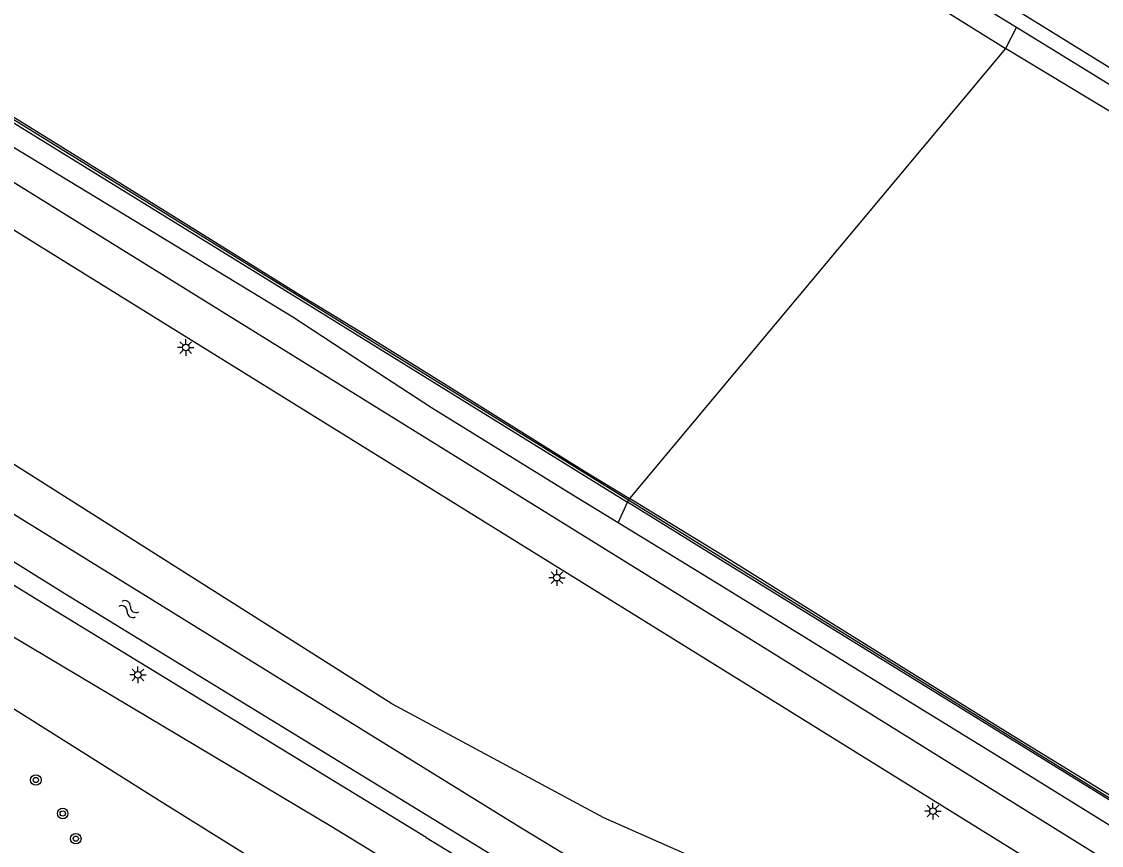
# Model space of a CAD drawing. Extents: x 128000 to 131008, y 398996 to 402500.
# Drawn here: x 128729.7 to 128811.7, y 400174.6 to 400237.2 of the extents above; entities that cross this region are included whole.
import ezdxf

# ---------------------------------------------------------------- set-up
doc = ezdxf.new("R2010")
doc.units = 0
for name, color, linetype in [('gg-knt-onverhard', 7, 'Continuous'), ('gg-knt-verharding', 7, 'Continuous'), ('gg-kntw-beschoeiing', 7, 'Continuous'), ('gg-kntw-bovenkant insteek waterloop', 7, 'Continuous'), ('gg-kntw-waterlijn', 7, 'Continuous'), ('gt-symb-boom', 7, 'Continuous'), ('gt-symb-lichtmast', 7, 'Continuous'), ('gt-symb-watersymbool', 7, 'Continuous'), ('gx-grn-maaiveld', 7, 'Continuous')]:
    doc.layers.add(name, color=color, linetype=linetype)

# ---------------------------------------------------------------- blocks, each defined once
blk = doc.blocks.new('gt0-BOOM')
at = {"layer": 'gt-symb-boom'}
for radius in [0.4, 0.2]:
    blk.add_circle((0, 0), radius, dxfattribs=at)
blk = doc.blocks.new('gt0-LMAST')
at = {"layer": 'gt-symb-lichtmast'}
for p, q in [((-0.182, 0.173), (-0.447, 0.438)), ((-0.005, 0.246), (-0.005, 0.621)), ((0.172, 0.173), (0.437, 0.438)), ((-0.255, -0.004), (-0.63, -0.004)), ((-0.182, -0.181), (-0.447, -0.446)), ((-0.005, -0.254), (-0.005, -0.629)), ((0.437, -0.446), (0.172, -0.181)), ((0.245, -0.004), (0.62, -0.004))]:
    blk.add_line(p, q, dxfattribs=at)
blk.add_circle((-0.005, -0.004), 0.25, dxfattribs=at)
blk = doc.blocks.new('gt0-WA')
at = {"layer": 'gt-symb-watersymbool'}
for centre, start, end in [((-0.323, 0.022), 28.07249, 151.92751), ((0.427, 0.422), 208.07248, 331.92751), ((-0.323, -0.428), 28.07249, 151.92751), ((0.427, -0.028), 208.07248, 331.92751)]:
    blk.add_arc(centre, 0.425, start, end, dxfattribs=at)

msp = doc.modelspace()

# ---------------------------------------------------------------- linework, layer by layer
at = {"layer": 'gg-knt-onverhard'}
msp.add_lwpolyline([(129156.61, 400023.375), (129153.358, 400023.434), (129150.199, 400023.732), (129147.631, 400024.639), (129143.211, 400026.972), (129114.346, 400045.381), (129033.228, 400096.365), (128951.567, 400147.174), (128857.399, 400205.895), (128774.015, 400257.393), (128691.396, 400308.631), (128608.599, 400360.301), (128525.342, 400411.298), (128443.584, 400461.671), (128363.299, 400509.835), (128329.75, 400529.731), (128323.198, 400533.148)], dxfattribs=at)
at = {"layer": 'gg-knt-verharding'}
for points in [[(129100.497, 399994.983), (129049.492, 400026.445), (129007.614, 400052.46), (128940.551, 400093.864), (128826.635, 400164.43), (128785.635, 400189.898), (128734.565, 400221.553), (128687.796, 400250.596), (128647.132, 400275.702), (128574.876, 400320.363), (128536.135, 400344.348), (128497.874, 400368.094), (128455.713, 400394.152), (128419.045, 400416.913), (128382.582, 400439.602)], [(128586.947, 400308.831), (128588.697, 400308.233), (128644.765, 400273.629), (128686.179, 400248.033), (128732.623, 400219.185), (128783.606, 400187.578), (128825.226, 400161.738), (128878.14, 400128.951), (128938.757, 400091.423), (129005.994, 400049.919), (129048.515, 400023.532), (129099.161, 399992.175)], [(128654.484, 400235.341), (128681.08, 400219.348), (128702.067, 400206.559), (128727.698, 400191.257), (128753.174, 400176.079), (128760.681, 400171.499), (128762.947, 400170.221), (128851.211, 400116.716), (128895.651, 400089.797), (128939.633, 400063.212), (128979.65, 400038.551), (128990.054, 400032.246), (128994.14, 400029.584), (129046.433, 399991.907), (129097.726, 399954.808)], [(128792.818, 400145.372), (128760.515, 400165.326), (128740.33, 400177.87), (128712.186, 400195.588), (128686.047, 400211.488)]]:
    msp.add_lwpolyline(points, dxfattribs=at)
at = {"layer": 'gg-kntw-beschoeiing'}
msp.add_lwpolyline([(128480.439, 400383.623), (128543.087, 400344.805), (128622.841, 400295.528), (128704.923, 400244.704), (128786.832, 400194.039), (128867.912, 400143.82), (128947.137, 400094.634), (129027.58, 400044.83), (129103.209, 399997.945)], dxfattribs=at)
at = {"layer": 'gg-kntw-bovenkant insteek waterloop'}
for points in [[(128949.43, 400068.69), (128872.411, 400120.19), (128805.121, 400162.9), (128773.915, 400176.714), (128757.784, 400185.367), (128707.536, 400217.193), (128676.274, 400237.498), (128636.934, 400262.144), (128617.636, 400271.873)], [(128760.405, 400175.216), (128732.337, 400192.372), (128716.721, 400201.944)], [(128760.405, 400175.216), (128772.539, 400167.812), (128777.062, 400164.956), (128782.197, 400162.483), (128787.005, 400160.844), (128792.031, 400158.649), (128799.536, 400154.388), (128825.018, 400138.15), (128886.363, 400100.291), (128948.06, 400061.813)]]:
    msp.add_lwpolyline(points, dxfattribs=at)
at = {"layer": 'gg-kntw-waterlijn'}
for points in [[(128719.526, 400205.659), (128767.665, 400175.937), (128777.209, 400170.165), (128779.527, 400168.82), (128781.959, 400168.138), (128785.495, 400166.784), (128788.145, 400165.437), (128801.447, 400158.366), (128823.68, 400144.975), (128854.235, 400125.212), (128886.285, 400105.494), (128922.034, 400083.922), (128948.509, 400067.123), (128950.425, 400066.026)], [(128948.652, 400062.869), (128892.33, 400098.417), (128835.567, 400133.537), (128826.463, 400138.862), (128820.783, 400142.501), (128817.201, 400145.24), (128813.23, 400147.871), (128809.698, 400149.889), (128799.162, 400156.331), (128793.586, 400159.139), (128789.333, 400160.996), (128784.914, 400162.744), (128780.937, 400164.488), (128776.631, 400166.622), (128772.494, 400169.199), (128768.578, 400171.718), (128765.655, 400173.733), (128732.942, 400193.732), (128717.684, 400203.219)]]:
    msp.add_lwpolyline(points, dxfattribs=at)
at = {"layer": 'gx-grn-maaiveld'}
for p, q in [((128805.264, 400236.793), (128804.435, 400235.171)), ((128804.435, 400235.171), (128775.853, 400200.966)), ((128774.985, 400199.13), (128775.71, 400200.7)), ((128775.71, 400200.7), (128775.853, 400200.966))]:
    msp.add_line(p, q, dxfattribs=at)
for points in [[(128480.302, 400383.543), (128487.492, 400379.069), (128506.082, 400367.654), (128524.732, 400356.002), (128544.917, 400343.528), (128565.588, 400330.768), (128588.598, 400316.537), (128611.607, 400302.307), (128630.037, 400290.9), (128652.406, 400277.069), (128673.018, 400264.298), (128692.916, 400251.933), (128711.959, 400240.222), (128728.156, 400230.084), (128750.914, 400216.043), (128761.554, 400209.463), (128775.71, 400200.7)], [(128643.339, 400335.756), (128653.421, 400329.708), (128663.194, 400323.975), (128680.056, 400313.931), (128682.189, 400312.645), (128694.687, 400304.938), (128707.847, 400296.776), (128717.001, 400291.198), (128726.571, 400285.297), (128735.681, 400279.373), (128744.887, 400273.413), (128745.056, 400273.309), (128765.262, 400261.101), (128774.97, 400255.247), (128785.038, 400249.158), (128792.996, 400244.308), (128804.823, 400237.064), (128805.264, 400236.793)], [(128642.708, 400334.654), (128652.644, 400328.698), (128662.315, 400322.993), (128676.112, 400314.685), (128681.287, 400311.52), (128693.725, 400303.728), (128706.833, 400295.466), (128711.466, 400292.573), (128725.711, 400283.708), (128742.024, 400273.573), (128744.133, 400272.273), (128754.452, 400266.023), (128764.739, 400259.805), (128774.592, 400253.767), (128784.302, 400247.766), (128794.02, 400241.669), (128803.87, 400235.513), (128804.435, 400235.171)], [(128712.135, 400240.479), (128728.265, 400230.461), (128739.857, 400223.269), (128751.062, 400216.304), (128755.966, 400213.3), (128761.721, 400209.725), (128772.432, 400203.056), (128775.853, 400200.966)], [(128774.985, 400199.13), (128771.549, 400201.229), (128760.805, 400207.855), (128755.631, 400211.243), (128750.272, 400214.74), (128738.895, 400221.671), (128727.394, 400228.64), (128719.255, 400233.743), (128711.192, 400238.803)], [(128805.264, 400236.793), (128821.628, 400226.729), (128824.691, 400224.821), (128834.71, 400218.361), (128844.786, 400211.895), (128855.855, 400205.16), (128867.03, 400198.415), (128877.045, 400192.179), (128887.046, 400185.948), (128896.936, 400179.964), (128906.912, 400173.9), (128916.746, 400167.675), (128926.401, 400161.524), (128935.019, 400156.185), (128943.997, 400150.578)], [(128943.058, 400149.318), (128940.606, 400150.854), (128925.371, 400160.276), (128915.51, 400166.348), (128906.158, 400172.096), (128886.29, 400184.319), (128886.229, 400184.357), (128876.078, 400190.677), (128866.087, 400196.913), (128854.872, 400203.867), (128843.848, 400210.73), (128833.813, 400217.106), (128823.677, 400223.509), (128813.747, 400229.537), (128804.435, 400235.171)], [(129099.896, 400000.095), (129099.779, 399999.886), (129077.917, 400013.457), (129059.124, 400025.099), (129038.153, 400038.116), (129018.062, 400050.534), (128997.765, 400063.144), (128977.907, 400075.37), (128957.766, 400087.795), (128936.547, 400101.029), (128924.616, 400108.436), (128904.404, 400120.987), (128884.237, 400133.548), (128862.916, 400146.748), (128843.891, 400158.532), (128824.408, 400170.618), (128804.446, 400182.948), (128783.108, 400196.12), (128775.71, 400200.7)], [(128958.024, 400088.003), (128940.679, 400098.771), (128936.803, 400101.187), (128930.769, 400105.001), (128924.701, 400108.837), (128914.511, 400115.172), (128904.558, 400121.339), (128894.574, 400127.542), (128884.43, 400133.841), (128868.057, 400143.99), (128863.071, 400147.072), (128853.647, 400152.851), (128844.059, 400158.742), (128834.318, 400164.829), (128824.564, 400170.922), (128814.569, 400177.056), (128804.612, 400183.161), (128793.917, 400189.816), (128783.225, 400196.463), (128775.853, 400200.966)], [(128946.631, 400093.243), (128935.921, 400099.769), (128930.948, 400102.816), (128923.792, 400107.177), (128913.724, 400113.182), (128903.519, 400119.324), (128893.372, 400125.692), (128883.336, 400132.033), (128880.013, 400134.092), (128862.029, 400145.166), (128852.705, 400150.868), (128842.967, 400156.867), (128833.237, 400163.039), (128823.571, 400169.183), (128819.573, 400171.675), (128803.724, 400181.475), (128796.441, 400185.965), (128782.38, 400194.614), (128774.985, 400199.13)]]:
    msp.add_lwpolyline(points, dxfattribs=at)

# ---------------------------------------------------------------- block references
at = {"layer": 'gt-symb-boom'}
for p in [(128730.736, 400179.586), (128732.78, 400177.042), (128733.774, 400175.131)]:
    msp.add_blockref('gt0-BOOM', p, dxfattribs=at)
at = {"layer": 'gt-symb-lichtmast'}
for p in [(128742.134, 400212.447), (128770.348, 400194.961), (128738.501, 400187.578), (128798.929, 400177.227)]:
    msp.add_blockref('gt0-LMAST', p, dxfattribs=at)
at = {"layer": 'gt-symb-watersymbool', "rotation": 148.12218351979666}
msp.add_blockref('gt0-WA', (128737.844, 400192.543), dxfattribs=at)

doc.saveas('drawing.dxf')
